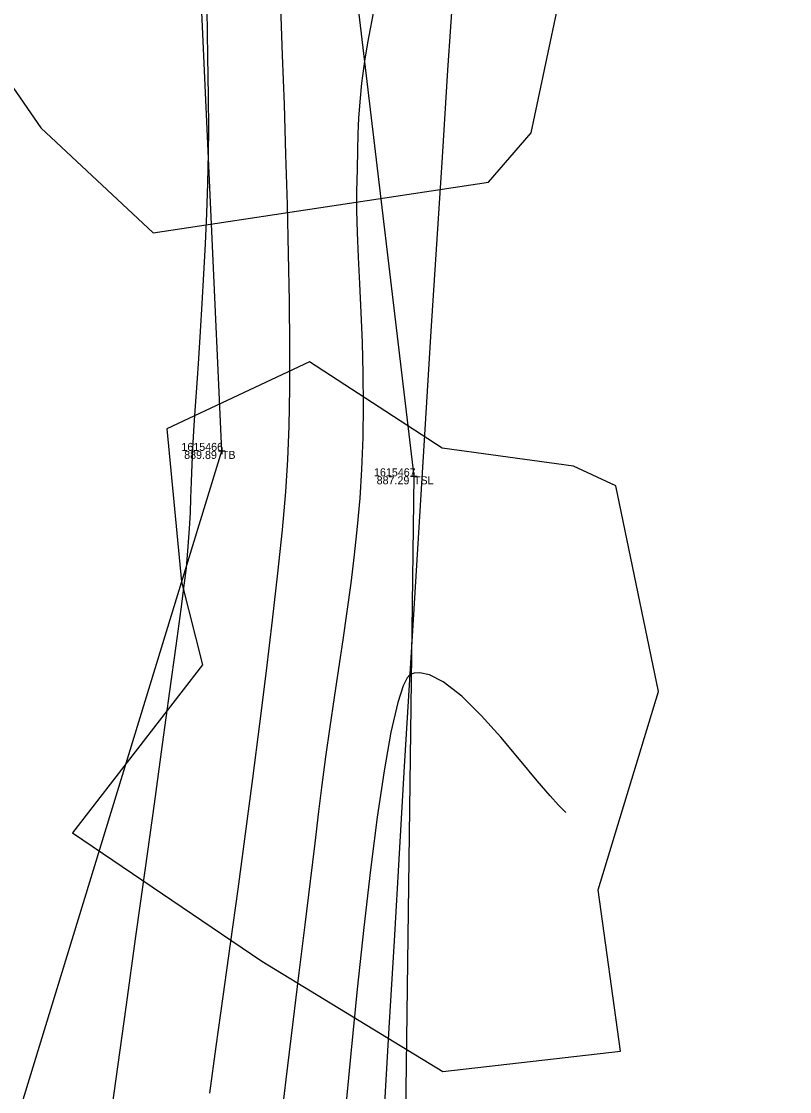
# Model space of a CAD drawing. Extents: x 1957117 to 1971063, y 701601 to 715861.
# Drawn here: x 1962764.57 to 1962798.19, y 703423.63 to 703470.44 of the extents above; entities that cross this region are included whole.
import ezdxf

# ---------------------------------------------------------------- set-up
doc = ezdxf.new("R2010")
doc.units = 0
for name, color, linetype in [('DT_X_Break_Line', 7, 'Continuous'), ('DT_X_Contour_Major', 7, 'Continuous'), ('DT_X_Contour_Minor', 7, 'Continuous'), ('GE_X_CL_20', 7, 'Continuous'), ('PV_P_Drive', 7, 'Continuous'), ('PV_P_Shoulder', 7, 'Continuous'), ('RS_Raster1', 7, 'Continuous'), ('RW_X_Esmt_RR', 7, 'Continuous'), ('SC_Scratch1', 7, 'Continuous'), ('VG_X_Tree_Line_Rt', 7, 'Continuous')]:
    doc.layers.add(name, color=color, linetype=linetype)

msp = doc.modelspace()

# ---------------------------------------------------------------- linework, layer by layer
at = {"layer": 'DT_X_Break_Line'}
for points in [[(1962775.136, 703505.909), (1962781.746, 703450.546), (1962781.126, 703403.871), (1962772.618, 703354.599), (1962766.901, 703307.079), (1962766.998, 703257.586), (1962766.799, 703204.364), (1962764.524, 703155.595), (1962759.673, 703102.271), (1962758.213, 703050.446), (1962755.696, 703003.143), (1962750.431, 702953.017), (1962759.491, 702902.513), (1962750.038, 702852.764), (1962750.74, 702803.015), (1962749.732, 702753.415), (1962752.132, 702702.919), (1962747.065, 702649.147)], [(1962735.623, 702653.941), (1962730.179, 702698.673), (1962732.947, 702753.894), (1962738.207, 702804.216), (1962738.987, 702853.61), (1962736.001, 702904.958), (1962739.593, 702953.751), (1962746.003, 703003.979), (1962748.378, 703053.684), (1962745.135, 703102.004), (1962753.642, 703155.418), (1962750.77, 703204.49), (1962754.665, 703250.528), (1962756.699, 703302.164), (1962759.222, 703352.026), (1962759.063, 703405.067), (1962773.34, 703451.658), (1962770.93, 703504.314)]]:
    msp.add_lwpolyline(points, dxfattribs=at)
at = {"layer": 'DT_X_Contour_Major'}
msp.add_lwpolyline([(1962772.686, 703470.968), (1962772.719, 703468.924), (1962772.741, 703467.158), (1962772.75, 703465.725), (1962772.744, 703464.677), (1962772.713, 703463.368), (1962772.667, 703462.04), (1962772.608, 703460.71), (1962772.54, 703459.394), (1962772.467, 703458.111), (1962772.39, 703456.876), (1962772.314, 703455.706), (1962772.242, 703454.619), (1962772.176, 703453.632), (1962772.12, 703452.762), (1962772.076, 703452.026), (1962772.03, 703451.082), (1962771.999, 703450.298), (1962771.974, 703449.609), (1962771.947, 703448.952), (1962771.911, 703448.264), (1962771.855, 703447.482), (1962771.772, 703446.542), (1962771.696, 703445.889), (1962771.546, 703444.734), (1962771.33, 703443.133), (1962771.057, 703441.143), (1962770.736, 703438.82), (1962770.375, 703436.221), (1962769.981, 703433.401), (1962769.565, 703430.419), (1962769.134, 703427.329), (1962768.697, 703424.189), (1962768.262, 703421.056)], dxfattribs=at)
msp.add_lwpolyline([(1962772.686, 703470.968), (1962772.719, 703468.924), (1962772.741, 703467.158), (1962772.75, 703465.725), (1962772.744, 703464.677), (1962772.713, 703463.368), (1962772.667, 703462.04), (1962772.608, 703460.71), (1962772.54, 703459.394), (1962772.467, 703458.111), (1962772.39, 703456.876), (1962772.314, 703455.706), (1962772.242, 703454.619), (1962772.176, 703453.632), (1962772.12, 703452.762), (1962772.076, 703452.026), (1962772.03, 703451.082), (1962771.999, 703450.298), (1962771.974, 703449.609), (1962771.947, 703448.952), (1962771.911, 703448.264), (1962771.855, 703447.482), (1962771.772, 703446.542), (1962771.696, 703445.889), (1962771.546, 703444.734), (1962771.33, 703443.133), (1962771.057, 703441.143), (1962770.736, 703438.82), (1962770.375, 703436.221), (1962769.981, 703433.401), (1962769.565, 703430.419), (1962769.134, 703427.329), (1962768.697, 703424.189), (1962768.262, 703421.056)], dxfattribs=at)
at = {"layer": 'DT_X_Contour_Minor'}
for points in [[(1962775.914, 703471.079), (1962775.987, 703468.973), (1962776.061, 703466.807), (1962776.131, 703464.615), (1962776.194, 703462.429), (1962776.246, 703460.282), (1962776.284, 703458.207), (1962776.304, 703456.237), (1962776.302, 703454.403), (1962776.274, 703452.739), (1962776.218, 703451.277), (1962776.121, 703449.867), (1962775.973, 703448.201), (1962775.779, 703446.316), (1962775.547, 703444.25), (1962775.282, 703442.038), (1962774.992, 703439.719), (1962774.683, 703437.329), (1962774.361, 703434.905), (1962774.033, 703432.484), (1962773.705, 703430.103), (1962773.385, 703427.799), (1962773.079, 703425.609), (1962772.793, 703423.57)], [(1962775.914, 703471.079), (1962775.987, 703468.973), (1962776.061, 703466.807), (1962776.131, 703464.615), (1962776.194, 703462.429), (1962776.246, 703460.282), (1962776.284, 703458.207), (1962776.304, 703456.237), (1962776.302, 703454.403), (1962776.274, 703452.739), (1962776.218, 703451.277), (1962776.121, 703449.867), (1962775.973, 703448.201), (1962775.779, 703446.316), (1962775.547, 703444.25), (1962775.282, 703442.038), (1962774.992, 703439.719), (1962774.683, 703437.329), (1962774.361, 703434.905), (1962774.033, 703432.484), (1962773.705, 703430.103), (1962773.385, 703427.799), (1962773.079, 703425.609), (1962772.793, 703423.57)], [(1962780.027, 703471.108), (1962779.716, 703469.501), (1962779.577, 703468.709), (1962779.458, 703467.736), (1962779.376, 703466.924), (1962779.323, 703466.208), (1962779.291, 703465.524), (1962779.272, 703464.805), (1962779.258, 703463.987), (1962779.24, 703463.004), (1962779.24, 703462.173), (1962779.266, 703461.211), (1962779.311, 703460.136), (1962779.366, 703458.964), (1962779.423, 703457.712), (1962779.474, 703456.398), (1962779.511, 703455.037), (1962779.526, 703453.648), (1962779.511, 703452.246), (1962779.458, 703450.849), (1962779.375, 703449.593), (1962779.265, 703448.347), (1962779.132, 703447.109), (1962778.979, 703445.873), (1962778.811, 703444.635), (1962778.631, 703443.391), (1962778.445, 703442.137), (1962778.255, 703440.869), (1962778.066, 703439.582), (1962777.881, 703438.273), (1962777.706, 703436.937), (1962777.575, 703435.885), (1962777.406, 703434.505), (1962777.203, 703432.841), (1962776.971, 703430.933), (1962776.714, 703428.824), (1962776.438, 703426.555), (1962776.147, 703424.169), (1962775.846, 703421.707)], [(1962780.027, 703471.108), (1962779.716, 703469.501), (1962779.577, 703468.709), (1962779.458, 703467.736), (1962779.376, 703466.924), (1962779.323, 703466.208), (1962779.291, 703465.524), (1962779.272, 703464.805), (1962779.258, 703463.987), (1962779.24, 703463.004), (1962779.24, 703462.173), (1962779.266, 703461.211), (1962779.311, 703460.136), (1962779.366, 703458.964), (1962779.423, 703457.712), (1962779.474, 703456.398), (1962779.511, 703455.037), (1962779.526, 703453.648), (1962779.511, 703452.246), (1962779.458, 703450.849), (1962779.375, 703449.593), (1962779.265, 703448.347), (1962779.132, 703447.109), (1962778.979, 703445.873), (1962778.811, 703444.635), (1962778.631, 703443.391), (1962778.445, 703442.137), (1962778.255, 703440.869), (1962778.066, 703439.582), (1962777.881, 703438.273), (1962777.706, 703436.937), (1962777.575, 703435.885), (1962777.406, 703434.505), (1962777.203, 703432.841), (1962776.971, 703430.933), (1962776.714, 703428.824), (1962776.438, 703426.555), (1962776.147, 703424.169), (1962775.846, 703421.707)], [(1962788.397, 703435.843), (1962788.295, 703435.938), (1962788.072, 703436.162), (1962787.701, 703436.571), (1962787.145, 703437.224), (1962786.373, 703438.157), (1962785.546, 703439.139), (1962784.692, 703440.089), (1962783.844, 703440.923), (1962783.03, 703441.558), (1962782.425, 703441.867), (1962782.009, 703441.955), (1962781.752, 703441.935), (1962781.631, 703441.899), (1962781.572, 703441.866), (1962781.453, 703441.736), (1962781.274, 703441.389), (1962781.035, 703440.657), (1962780.735, 703439.352), (1962780.437, 703437.66), (1962780.139, 703435.637), (1962779.844, 703433.336), (1962779.552, 703430.809), (1962779.264, 703428.11), (1962778.981, 703425.294), (1962778.704, 703422.412)], [(1962788.397, 703435.843), (1962788.295, 703435.938), (1962788.072, 703436.162), (1962787.701, 703436.571), (1962787.145, 703437.224), (1962786.373, 703438.157), (1962785.546, 703439.139), (1962784.692, 703440.089), (1962783.844, 703440.923), (1962783.03, 703441.558), (1962782.425, 703441.867), (1962782.009, 703441.955), (1962781.752, 703441.935), (1962781.631, 703441.899), (1962781.572, 703441.866), (1962781.453, 703441.736), (1962781.274, 703441.389), (1962781.035, 703440.657), (1962780.735, 703439.352), (1962780.437, 703437.66), (1962780.139, 703435.637), (1962779.844, 703433.336), (1962779.552, 703430.809), (1962779.264, 703428.11), (1962778.981, 703425.294), (1962778.704, 703422.412)]]:
    msp.add_lwpolyline(points, dxfattribs=at)
at = {"layer": 'GE_X_CL_20'}
msp.add_arc((1968466.781, 702923.066), 5729.578, 166.495347, 177.813939, dxfattribs=at)
at = {"layer": 'PV_P_Drive'}
for p, q in [((1962773.194, 703451.658), (1962773.486, 703451.658)), ((1962773.34, 703451.804), (1962773.34, 703451.512)), ((1962773.34, 703451.658), (1962773.34, 703451.658)), ((1962781.746, 703450.692), (1962781.746, 703450.4)), ((1962781.6, 703450.546), (1962781.892, 703450.546)), ((1962781.746, 703450.546), (1962781.746, 703450.546))]:
    msp.add_line(p, q, dxfattribs=at)
at = {"layer": 'RW_X_Esmt_RR'}
msp.add_arc((1968485.769, 703097.688), 5714.578, 174.674821, 179.571005, dxfattribs=at)
at = {"layer": 'VG_X_Tree_Line_Rt'}
for points in [[(1962728.751, 703477.132), (1962729.305, 703470.239), (1962736.616, 703464.177), (1962739.617, 703462.797), (1962753.824, 703464.589), (1962756.603, 703466.803), (1962762.366, 703470.187), (1962765.414, 703465.793), (1962770.335, 703461.201), (1962785.004, 703463.408), (1962786.879, 703465.57), (1962788.728, 703474.333)], [(1962790.583, 703450.135), (1962788.731, 703450.988), (1962782.981, 703451.779), (1962777.172, 703455.547), (1962770.927, 703452.622), (1962771.578, 703445.932), (1962772.489, 703442.294), (1962766.81, 703434.954), (1962775.086, 703429.332), (1962783.016, 703424.516), (1962790.784, 703425.401), (1962789.804, 703432.465), (1962792.453, 703441.128), (1962790.583, 703450.135)]]:
    msp.add_lwpolyline(points, dxfattribs=at)

# ---------------------------------------------------------------- texts
at = {"layer": 'PV_P_Shoulder'}
for s, p in [('889.89', (1962771.692, 703451.308)), ('887.29', (1962780.115, 703450.196))]:
    msp.add_text(s, height=0.35, dxfattribs=at).set_placement(p)
at = {"layer": 'RS_Raster1'}
for s, p in [('1615466', (1962771.571, 703451.658)), ('1615467', (1962779.999, 703450.546))]:
    msp.add_text(s, height=0.35, dxfattribs=at).set_placement(p)
at = {"layer": 'SC_Scratch1'}
for s, p in [('TB', (1962773.34, 703451.308)), ('TSL', (1962781.746, 703450.196))]:
    msp.add_text(s, height=0.35, dxfattribs=at).set_placement(p)

doc.saveas('drawing.dxf')
